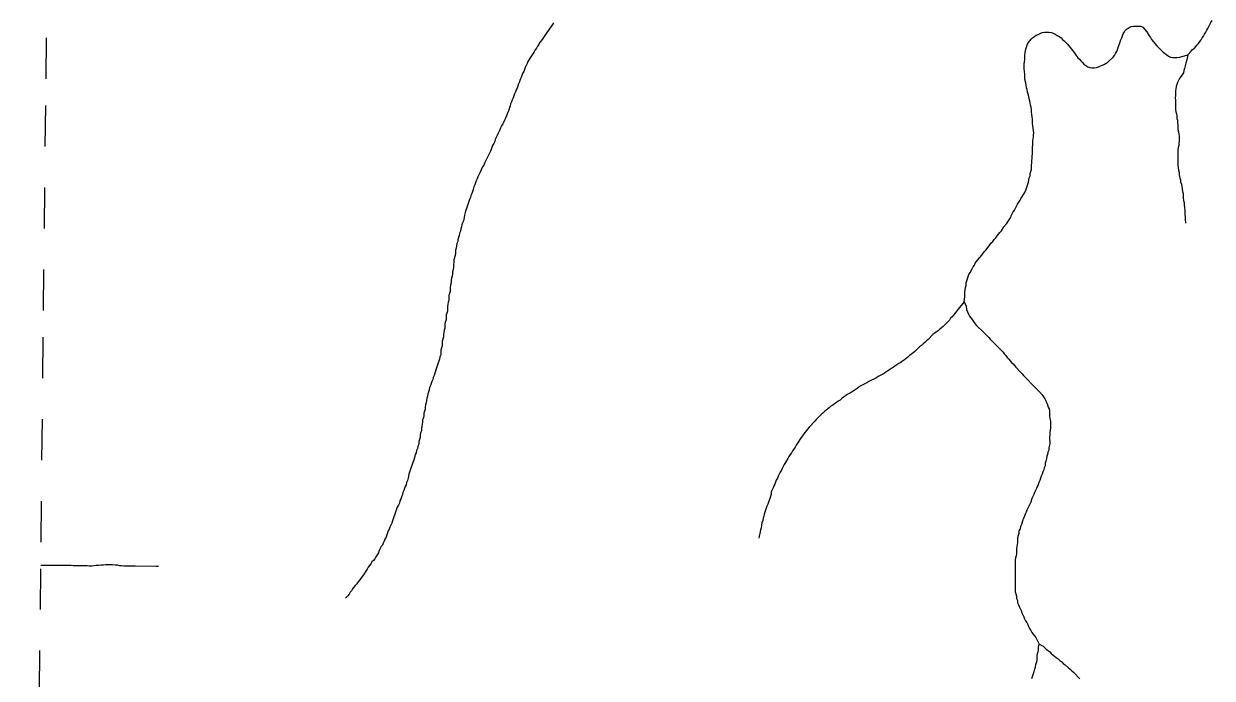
# Model space of a CAD drawing. Extents: x 652.3 to 678, y 7316.9 to 7344.9.
# Drawn here: x 652.452 to 655.354, y 7336.118 to 7337.715 of the extents above; entities that cross this region are included whole.
import ezdxf

# ---------------------------------------------------------------- set-up
doc = ezdxf.new("R2010")
doc.units = 0
doc.header["$LTSCALE"] = 0.032
doc.linetypes.add('SHORT_DASHED', pattern=[2.7, 1.5, -1.2])
doc.layers.add('53', color=7, linetype='SHORT_DASHED', lineweight=13)
doc.layers.add('7', color=7, linetype='Continuous', lineweight=25)

msp = doc.modelspace()

# ---------------------------------------------------------------- linework, layer by layer
at = {"layer": '53'}
msp.add_lwpolyline([(652.452, 7332.4954), (652.458, 7333.0604), (652.4641, 7333.6255), (652.4701, 7334.1905), (652.4762, 7334.7555), (652.4822, 7335.3205), (652.4882, 7335.8855), (652.4943, 7336.4505), (652.5003, 7337.0155), (652.5063, 7337.5805), (652.5124, 7338.1456), (652.5184, 7338.7106), (652.5244, 7339.2756), (652.5305, 7339.8406), (652.5365, 7340.4056), (652.5425, 7340.9706), (652.5485, 7341.5356), (652.5546, 7342.1006), (652.5606, 7342.6656), (652.5666, 7343.2307), (652.5726, 7343.7957), (652.5786, 7344.3607), (652.5847, 7344.9257)], dxfattribs=at)
at = {"layer": '7'}
for points in [[(653.7459, 7337.7171), (653.7427, 7337.7131), (653.7395, 7337.7083), (653.7363, 7337.7044), (653.7339, 7337.6996), (653.7308, 7337.6956), (653.7276, 7337.6908), (653.7244, 7337.6861), (653.718, 7337.6765), (653.7117, 7337.6686), (653.7093, 7337.6638), (653.7061, 7337.6598), (653.7037, 7337.655), (653.7005, 7337.651), (653.6981, 7337.6463), (653.695, 7337.6415), (653.6886, 7337.632), (653.6862, 7337.6272), (653.683, 7337.6224), (653.6814, 7337.6176), (653.6766, 7337.6081), (653.6743, 7337.6033), (653.6727, 7337.5985), (653.6695, 7337.5938), (653.6679, 7337.5882), (653.6663, 7337.5834), (653.6639, 7337.5786), (653.6623, 7337.5731), (653.6599, 7337.5683), (653.6583, 7337.5627), (653.6568, 7337.558), (653.6544, 7337.5532), (653.6528, 7337.5484), (653.6504, 7337.5436), (653.6472, 7337.5341), (653.6448, 7337.5293), (653.6432, 7337.5245), (653.6408, 7337.5198), (653.6393, 7337.5142), (653.6345, 7337.4999), (653.6321, 7337.4951), (653.6305, 7337.4903), (653.6281, 7337.4847), (653.6257, 7337.48), (653.6241, 7337.4752), (653.6217, 7337.4704), (653.6186, 7337.4657), (653.6162, 7337.4609), (653.6146, 7337.4561), (653.6098, 7337.4466), (653.6082, 7337.4418), (653.6034, 7337.4322), (653.6019, 7337.4275), (653.5995, 7337.4227), (653.5963, 7337.4179), (653.5931, 7337.4084), (653.5915, 7337.4036), (653.5843, 7337.3893), (653.582, 7337.3845), (653.5772, 7337.3749), (653.5756, 7337.3702), (653.5724, 7337.3654), (653.5653, 7337.3511), (653.5629, 7337.3463), (653.5605, 7337.3415), (653.5589, 7337.3368), (653.5565, 7337.332), (653.5549, 7337.3264), (653.5533, 7337.3216), (653.5509, 7337.3169), (653.5493, 7337.3105), (653.5462, 7337.3009), (653.5438, 7337.2962), (653.543, 7337.2906), (653.5406, 7337.2858), (653.539, 7337.2811), (653.5374, 7337.2763), (653.5326, 7337.262), (653.531, 7337.2572), (653.5279, 7337.2476), (653.5271, 7337.2421), (653.5255, 7337.2341), (653.5231, 7337.2293), (653.5215, 7337.2246), (653.5207, 7337.219), (653.5191, 7337.2142), (653.5183, 7337.2086), (653.5159, 7337.2039), (653.5151, 7337.1983), (653.5135, 7337.1935), (653.5119, 7337.1888), (653.5119, 7337.1832)], [(654.9116, 7337.511), (654.91, 7337.5158), (654.9092, 7337.5214), (654.9084, 7337.5269), (654.9068, 7337.5317), (654.906, 7337.5373), (654.9044, 7337.5428), (654.9028, 7337.5476), (654.902, 7337.554), (654.9004, 7337.5587), (654.8996, 7337.5651), (654.8988, 7337.5707), (654.8972, 7337.5755), (654.8964, 7337.581), (654.8964, 7337.5922), (654.8948, 7337.6049), (654.8948, 7337.616), (654.8964, 7337.6272), (654.8964, 7337.6383), (654.8972, 7337.6439), (654.898, 7337.6495), (654.8996, 7337.655), (654.9028, 7337.6646), (654.9052, 7337.6693), (654.9116, 7337.6773), (654.9155, 7337.6805), (654.9203, 7337.6837), (654.9243, 7337.6869), (654.9291, 7337.6884), (654.9338, 7337.6908), (654.9386, 7337.6932), (654.9442, 7337.694), (654.9553, 7337.694), (654.9609, 7337.6932), (654.9657, 7337.6916), (654.9704, 7337.6892), (654.9752, 7337.6861), (654.98, 7337.6837), (654.9848, 7337.6805), (654.9887, 7337.6765), (654.9927, 7337.6733), (654.9967, 7337.6693), (655.0007, 7337.6654), (655.0039, 7337.6606), (655.007, 7337.6566), (655.0102, 7337.6526), (655.0166, 7337.6447), (655.0198, 7337.6399), (655.0261, 7337.632), (655.0301, 7337.628), (655.0333, 7337.624), (655.0373, 7337.62), (655.0405, 7337.616), (655.0452, 7337.6129), (655.05, 7337.6097), (655.0548, 7337.6081), (655.0604, 7337.6073), (655.0659, 7337.6073), (655.0715, 7337.6081), (655.0763, 7337.6097), (655.081, 7337.6121), (655.0858, 7337.6137), (655.0906, 7337.616), (655.0954, 7337.6184), (655.1001, 7337.6216), (655.1121, 7337.6335), (655.1153, 7337.6375), (655.1176, 7337.6423), (655.1208, 7337.6471), (655.124, 7337.6566), (655.1256, 7337.6614), (655.1272, 7337.6662), (655.1296, 7337.6709), (655.1312, 7337.6757), (655.1336, 7337.6805), (655.1367, 7337.69), (655.1399, 7337.6948), (655.1423, 7337.6996), (655.1463, 7337.7028), (655.1511, 7337.706), (655.1558, 7337.7083), (655.1614, 7337.7091), (655.1797, 7337.7091), (655.1845, 7337.7067), (655.194, 7337.6948), (655.2004, 7337.6853), (655.2036, 7337.6813), (655.206, 7337.6765), (655.2187, 7337.6606), (655.2227, 7337.6566), (655.2267, 7337.6526), (655.2306, 7337.6487), (655.2346, 7337.6455), (655.2386, 7337.6423), (655.2434, 7337.6391), (655.2473, 7337.6359), (655.2521, 7337.6335), (655.2577, 7337.6327), (655.2672, 7337.6327), (655.2752, 7337.6335), (655.2943, 7337.6391)], [(655.2943, 7337.6391), (655.3022, 7337.6479), (655.3062, 7337.6518), (655.311, 7337.655), (655.3142, 7337.659), (655.3174, 7337.663), (655.3205, 7337.667), (655.3237, 7337.6717), (655.3269, 7337.6757), (655.3293, 7337.6805), (655.3325, 7337.6845), (655.3349, 7337.6892), (655.338, 7337.694), (655.3412, 7337.6988), (655.3436, 7337.7036), (655.346, 7337.7083), (655.3484, 7337.7131), (655.3508, 7337.7179), (655.354, 7337.7227)], [(655.2943, 7337.6391), (655.2919, 7337.6264), (655.2895, 7337.6184), (655.2863, 7337.6057), (655.2847, 7337.6009), (655.2839, 7337.5954), (655.2808, 7337.5898), (655.2776, 7337.5858), (655.2744, 7337.581), (655.272, 7337.5763), (655.2696, 7337.5715), (655.2672, 7337.5667), (655.2656, 7337.5619), (655.2648, 7337.5564), (655.264, 7337.5508), (655.264, 7337.5397), (655.2633, 7337.5341), (655.264, 7337.5285), (655.264, 7337.5054), (655.2648, 7337.4999), (655.2664, 7337.4951), (655.2672, 7337.4895), (655.2672, 7337.484), (655.2688, 7337.4792), (655.2696, 7337.4736), (655.2704, 7337.468), (655.2704, 7337.4569), (655.272, 7337.4513), (655.2728, 7337.4458), (655.2736, 7337.4402), (655.2736, 7337.4291), (655.2728, 7337.4235), (655.2728, 7337.4179), (655.2712, 7337.4131), (655.2704, 7337.4076), (655.2704, 7337.3686), (655.2712, 7337.363), (655.272, 7337.3574), (655.2736, 7337.3519), (655.2736, 7337.3455), (655.2752, 7337.3391), (655.2768, 7337.3344), (655.2768, 7337.3288), (655.2792, 7337.3232), (655.28, 7337.3177), (655.2808, 7337.3113), (655.2816, 7337.3057), (655.2831, 7337.3009), (655.2831, 7337.2898), (655.2839, 7337.2834), (655.2855, 7337.2787), (655.2855, 7337.2723), (655.2863, 7337.2667), (655.2871, 7337.2604), (655.2871, 7337.2548), (655.2879, 7337.2381), (655.2884, 7337.2285), (655.2884, 7337.2282)], [(654.7484, 7337.0368), (654.75, 7337.0487), (654.75, 7337.0599), (654.7516, 7337.071), (654.7532, 7337.0766), (654.7532, 7337.0829), (654.7548, 7337.0877), (654.7564, 7337.0925), (654.758, 7337.098), (654.7596, 7337.1028), (654.7628, 7337.1076), (654.7675, 7337.1171), (654.7699, 7337.1219), (654.7731, 7337.1259), (654.7755, 7337.1307), (654.7787, 7337.1346), (654.7819, 7337.1386), (654.7914, 7337.1506), (654.7946, 7337.1553), (654.7978, 7337.1593), (654.8018, 7337.1633), (654.8113, 7337.1752), (654.8145, 7337.18), (654.8185, 7337.184), (654.8216, 7337.1888), (654.8256, 7337.1927), (654.8288, 7337.1975), (654.8352, 7337.2055), (654.8392, 7337.2094), (654.8455, 7337.219), (654.8519, 7337.2269), (654.8551, 7337.2317), (654.8582, 7337.2365), (654.8614, 7337.2413), (654.863, 7337.246), (654.8654, 7337.2508), (654.8678, 7337.2556), (654.871, 7337.2604), (654.8758, 7337.2699), (654.8789, 7337.2747), (654.8853, 7337.2842), (654.8877, 7337.289), (654.8909, 7337.2938), (654.8933, 7337.2986), (654.8964, 7337.3033), (654.8988, 7337.3089), (654.9036, 7337.3232), (654.9052, 7337.328), (654.906, 7337.3336), (654.9068, 7337.3391), (654.9092, 7337.3439), (654.9092, 7337.3495), (654.9124, 7337.359), (654.9124, 7337.3702), (654.9131, 7337.3757), (654.9131, 7337.3813), (654.9147, 7337.3861), (654.9147, 7337.3917), (654.9155, 7337.3972), (654.9155, 7337.4139), (654.9163, 7337.4195), (654.9163, 7337.4306), (654.9179, 7337.437), (654.9179, 7337.4426), (654.9187, 7337.4489), (654.9179, 7337.4545), (654.9163, 7337.4657), (654.9155, 7337.4712), (654.9155, 7337.4824), (654.9147, 7337.4879), (654.9131, 7337.4935), (654.9124, 7337.4999), (654.9124, 7337.5054), (654.9116, 7337.511)], [(653.5119, 7337.1832), (653.5096, 7337.1784), (653.5088, 7337.1728), (653.508, 7337.1673), (653.5064, 7337.1625), (653.5064, 7337.1553), (653.5056, 7337.1498), (653.5024, 7337.1386), (653.5024, 7337.1331), (653.5016, 7337.1267), (653.5016, 7337.1211), (653.5008, 7337.1155), (653.4992, 7337.11), (653.4992, 7337.1044), (653.4984, 7337.0988), (653.4968, 7337.0941), (653.496, 7337.0885), (653.496, 7337.0829), (653.4944, 7337.0774), (653.4928, 7337.0726), (653.4928, 7337.0614), (653.4897, 7337.0519), (653.4897, 7337.0408), (653.4881, 7337.036), (653.4873, 7337.0304), (653.4865, 7337.0248), (653.4865, 7337.0137), (653.4849, 7337.0089), (653.4833, 7337.0042), (653.4833, 7336.993), (653.4817, 7336.9882), (653.4801, 7336.9835), (653.4801, 7336.9723), (653.4785, 7336.9676), (653.4777, 7336.962), (653.4769, 7336.9564), (653.4769, 7336.9508), (653.4753, 7336.9453), (653.4737, 7336.9405), (653.4737, 7336.9294), (653.4722, 7336.9238), (653.4706, 7336.9182), (653.4706, 7336.9071), (653.4682, 7336.9023), (653.4674, 7336.8967), (653.4626, 7336.8824), (653.461, 7336.8776), (653.4586, 7336.8729), (653.457, 7336.8673), (653.4554, 7336.8625), (653.4539, 7336.857), (653.4515, 7336.8522), (653.4507, 7336.8466), (653.4483, 7336.8418), (653.4467, 7336.8371), (653.4451, 7336.8323), (653.4427, 7336.8275), (653.4419, 7336.8219), (653.4403, 7336.8164), (653.4387, 7336.8116), (653.4379, 7336.806), (653.4364, 7336.8013), (653.4356, 7336.7957), (653.4348, 7336.7901), (653.4332, 7336.7853), (653.4324, 7336.7798), (653.4324, 7336.7742), (653.4308, 7336.7694), (653.4292, 7336.7647), (653.4292, 7336.7591), (653.4284, 7336.7535), (653.426, 7336.7487), (653.426, 7336.7432), (653.4252, 7336.7376), (653.4236, 7336.7328), (653.4228, 7336.7273), (653.4228, 7336.7217), (653.4204, 7336.7169), (653.4196, 7336.7113), (653.4196, 7336.7058), (653.4181, 7336.7002), (653.4165, 7336.6946), (653.4165, 7336.6891), (653.4141, 7336.6843), (653.4133, 7336.6787), (653.4109, 7336.6739), (653.4101, 7336.6684), (653.4077, 7336.6636), (653.4061, 7336.6556), (653.4045, 7336.6501), (653.4021, 7336.6445), (653.4005, 7336.6397), (653.3958, 7336.6254), (653.3942, 7336.6206), (653.3926, 7336.6159), (653.3918, 7336.6103), (653.3886, 7336.6007), (653.3862, 7336.596), (653.3854, 7336.5904), (653.383, 7336.5856), (653.3814, 7336.5808)], [(654.7484, 7337.0368), (654.7365, 7337.0225), (654.7333, 7337.0185), (654.7278, 7337.0113), (654.719, 7337.0002), (654.715, 7336.9962), (654.7126, 7336.9914), (654.7047, 7336.9835), (654.7007, 7336.9803), (654.6967, 7336.9763), (654.6927, 7336.9731), (654.6888, 7336.9699), (654.6848, 7336.966), (654.68, 7336.9628), (654.676, 7336.9596)], [(654.7484, 7337.0368), (654.7532, 7337.0256), (654.754, 7337.0177), (654.7588, 7337.0065), (654.7612, 7337.0018), (654.7644, 7336.997), (654.7675, 7336.993), (654.7707, 7336.9882), (654.7771, 7336.9803), (654.797, 7336.9604), (654.801, 7336.9564), (654.8049, 7336.9524), (654.8089, 7336.9493), (654.8121, 7336.9453), (654.8161, 7336.9413), (654.8201, 7336.9373), (654.832, 7336.9254), (654.8352, 7336.9214), (654.8431, 7336.9134), (654.8463, 7336.9095), (654.8503, 7336.9055), (654.8535, 7336.9007), (654.8575, 7336.8967), (654.8606, 7336.8928), (654.8638, 7336.8888), (654.8678, 7336.8848), (654.8742, 7336.8768)], [(654.676, 7336.9596), (654.6721, 7336.9564), (654.6601, 7336.9445), (654.6561, 7336.9413), (654.6522, 7336.9373), (654.6482, 7336.9341), (654.6442, 7336.9302), (654.6394, 7336.927), (654.6275, 7336.915), (654.6235, 7336.9119), (654.6195, 7336.9087), (654.6148, 7336.9055), (654.6108, 7336.9015), (654.6068, 7336.8983), (654.6028, 7336.8951), (654.5981, 7336.892), (654.5933, 7336.8888), (654.5885, 7336.8856), (654.5837, 7336.8824), (654.579, 7336.8792), (654.575, 7336.876), (654.5702, 7336.8737), (654.5662, 7336.8705), (654.5615, 7336.8681), (654.5567, 7336.8649), (654.5527, 7336.8617), (654.5384, 7336.8546), (654.5344, 7336.8514), (654.5153, 7336.8418), (654.5105, 7336.8387), (654.4962, 7336.8315), (654.4914, 7336.8283), (654.4867, 7336.8251), (654.4819, 7336.8219), (654.4771, 7336.8188), (654.4723, 7336.8156), (654.4676, 7336.8124), (654.4628, 7336.81), (654.4588, 7336.8068), (654.454, 7336.8036), (654.4493, 7336.8005), (654.4453, 7336.7965), (654.4405, 7336.7941), (654.4365, 7336.7909), (654.4318, 7336.7877), (654.4278, 7336.7845), (654.423, 7336.7822), (654.419, 7336.7782), (654.415, 7336.775), (654.4111, 7336.7718), (654.4071, 7336.7686), (654.4031, 7336.7647), (654.3991, 7336.7615), (654.3872, 7336.7495), (654.384, 7336.7456), (654.38, 7336.7424), (654.3737, 7336.7344), (654.3697, 7336.7304), (654.3601, 7336.7185), (654.357, 7336.7145), (654.3538, 7336.7097), (654.3506, 7336.7058), (654.341, 7336.6914), (654.3379, 7336.6867), (654.3355, 7336.6819), (654.3323, 7336.6771), (654.3291, 7336.6731), (654.3267, 7336.6684), (654.3235, 7336.6636), (654.3204, 7336.6588), (654.318, 7336.6541), (654.3116, 7336.6445), (654.3084, 7336.6397), (654.3037, 7336.6302), (654.3021, 7336.6254), (654.2989, 7336.6206), (654.2941, 7336.6111), (654.2925, 7336.6063), (654.2893, 7336.6015), (654.2861, 7336.592), (654.2838, 7336.5872), (654.2822, 7336.5824), (654.2774, 7336.5729), (654.2766, 7336.5673), (654.275, 7336.5618), (654.2734, 7336.557), (654.2686, 7336.5427), (654.2663, 7336.5379), (654.2615, 7336.5236), (654.2599, 7336.5188), (654.2591, 7336.5132), (654.2575, 7336.5084), (654.2567, 7336.5029), (654.2543, 7336.4973), (654.2535, 7336.4917), (654.2527, 7336.4854), (654.2511, 7336.4806), (654.2503, 7336.475), (654.248, 7336.4647), (654.2469, 7336.46), (654.2468, 7336.4596)], [(654.8742, 7336.8768), (654.8861, 7336.8649), (654.8901, 7336.8609), (654.8933, 7336.857), (654.8972, 7336.853), (654.9004, 7336.849), (654.9163, 7336.8331), (654.9203, 7336.8291), (654.9322, 7336.8172), (654.9386, 7336.8092), (654.945, 7336.7997), (654.9474, 7336.7949), (654.9521, 7336.7853), (654.9537, 7336.7798), (654.9561, 7336.775), (654.9569, 7336.7694), (654.9569, 7336.7583), (654.9577, 7336.7519), (654.9593, 7336.7456), (654.9593, 7336.7288), (654.9585, 7336.7233), (654.9577, 7336.7177), (654.9577, 7336.7121), (654.9569, 7336.7066), (654.9569, 7336.701), (654.9577, 7336.6954), (654.9577, 7336.6899), (654.9553, 7336.6803), (654.9553, 7336.6747), (654.9529, 7336.67), (654.9521, 7336.6644), (654.9498, 7336.6596), (654.949, 7336.6541), (654.9474, 7336.6477), (654.9458, 7336.6429), (654.9458, 7336.6365), (654.9434, 7336.6318), (654.9426, 7336.6262), (654.9402, 7336.6214), (654.9386, 7336.6159), (654.9362, 7336.6111), (654.9346, 7336.6063), (654.933, 7336.6007), (654.9307, 7336.596), (654.9291, 7336.5904), (654.9267, 7336.5856), (654.9251, 7336.5808), (654.9227, 7336.5761), (654.9203, 7336.5713), (654.9187, 7336.5665), (654.9163, 7336.5618), (654.9139, 7336.557), (654.9108, 7336.5474), (654.9084, 7336.5427), (654.906, 7336.5379), (654.9012, 7336.5283), (654.8996, 7336.5236), (654.8972, 7336.5188), (654.8941, 7336.5092), (654.8917, 7336.5045), (654.8885, 7336.4933), (654.8861, 7336.4885), (654.8853, 7336.483), (654.8821, 7336.4774), (654.8821, 7336.471), (654.8805, 7336.4663), (654.8789, 7336.4607), (654.8789, 7336.4496), (654.8773, 7336.4448), (654.8765, 7336.4392), (654.8758, 7336.4336), (654.8758, 7336.4225), (654.875, 7336.4169), (654.8734, 7336.4122), (654.8726, 7336.4066), (654.8726, 7336.3286), (654.8742, 7336.3238), (654.8758, 7336.3183), (654.8758, 7336.3127), (654.8781, 7336.3079), (654.8789, 7336.3024), (654.8813, 7336.2976), (654.8829, 7336.2928), (654.8853, 7336.288), (654.8877, 7336.2833), (654.8893, 7336.2777), (654.8917, 7336.2729), (654.8941, 7336.2681), (654.8956, 7336.2634), (654.898, 7336.2586), (654.9012, 7336.2538), (654.9036, 7336.249), (654.9052, 7336.2443), (654.9076, 7336.2395), (654.9108, 7336.2347), (654.9139, 7336.2299), (654.9171, 7336.226), (654.9203, 7336.222), (654.9235, 7336.2172), (654.9259, 7336.2124), (654.9315, 7336.2013)], [(653.3814, 7336.5808), (653.3799, 7336.5761), (653.3775, 7336.5713), (653.3767, 7336.5657), (653.3743, 7336.561), (653.3727, 7336.5554), (653.3703, 7336.5506), (653.3695, 7336.545), (653.3671, 7336.5403), (653.3639, 7336.5355), (653.3608, 7336.5259), (653.3592, 7336.5212), (653.3544, 7336.5068), (653.352, 7336.5021), (653.3504, 7336.4965), (653.348, 7336.4917), (653.3456, 7336.487), (653.3441, 7336.4822), (653.3417, 7336.4774), (653.3401, 7336.4726), (653.3385, 7336.4679), (653.3369, 7336.4623), (653.3337, 7336.4575), (653.3321, 7336.4527), (653.3297, 7336.448), (653.3281, 7336.4432), (653.325, 7336.4392), (653.3226, 7336.4344), (653.3202, 7336.4297), (653.3178, 7336.4241), (653.3146, 7336.4193), (653.3114, 7336.4145), (653.309, 7336.4098), (653.3059, 7336.4058), (653.3019, 7336.4018), (653.2995, 7336.397), (653.2931, 7336.3891), (653.2907, 7336.3843), (653.2844, 7336.3748), (653.2812, 7336.3708), (653.278, 7336.366), (653.2748, 7336.3612), (653.2685, 7336.3533), (653.2653, 7336.3485), (653.2613, 7336.3445), (653.2581, 7336.3405), (653.2549, 7336.3366), (653.2525, 7336.3318), (653.2494, 7336.3278), (653.2462, 7336.323), (653.243, 7336.3191), (653.2406, 7336.3167), (653.2384, 7336.3144), (653.2378, 7336.3139)], [(652.4937, 7336.3939), (652.5492, 7336.3939), (652.5571, 7336.3939), (652.5675, 7336.3939), (652.573, 7336.3931), (652.6064, 7336.3931), (652.612, 7336.3923), (652.6176, 7336.3923), (652.6287, 7336.3939), (652.6351, 7336.3939), (652.6407, 7336.3947), (652.6462, 7336.3947), (652.6518, 7336.3955), (652.6685, 7336.3955), (652.6749, 7336.3947), (652.6804, 7336.3947), (652.6852, 7336.3931), (652.6908, 7336.3931), (652.6964, 7336.3923), (652.7242, 7336.3923), (652.7751, 7336.3915), (652.7807, 7336.3914)], [(654.9139, 7336.1178), (654.9171, 7336.1273), (654.9195, 7336.1345), (654.9211, 7336.1408), (654.9227, 7336.1456), (654.9235, 7336.152), (654.9267, 7336.1615), (654.9267, 7336.1727), (654.9275, 7336.1782), (654.9291, 7336.183), (654.9299, 7336.1886), (654.9299, 7336.1941), (654.9315, 7336.2013)], [(654.9315, 7336.2013), (654.941, 7336.1965), (654.9482, 7336.1894), (654.9577, 7336.1822), (654.9609, 7336.1782), (654.9649, 7336.175), (654.9688, 7336.1719), (654.9728, 7336.1687), (654.9776, 7336.1655), (654.9816, 7336.1615), (654.9864, 7336.1583), (654.9903, 7336.1544), (654.9951, 7336.1512), (655.0031, 7336.1432), (655.007, 7336.14), (655.011, 7336.1361), (655.015, 7336.1329), (655.0309, 7336.117)]]:
    msp.add_lwpolyline(points, dxfattribs=at)

doc.saveas('drawing.dxf')
